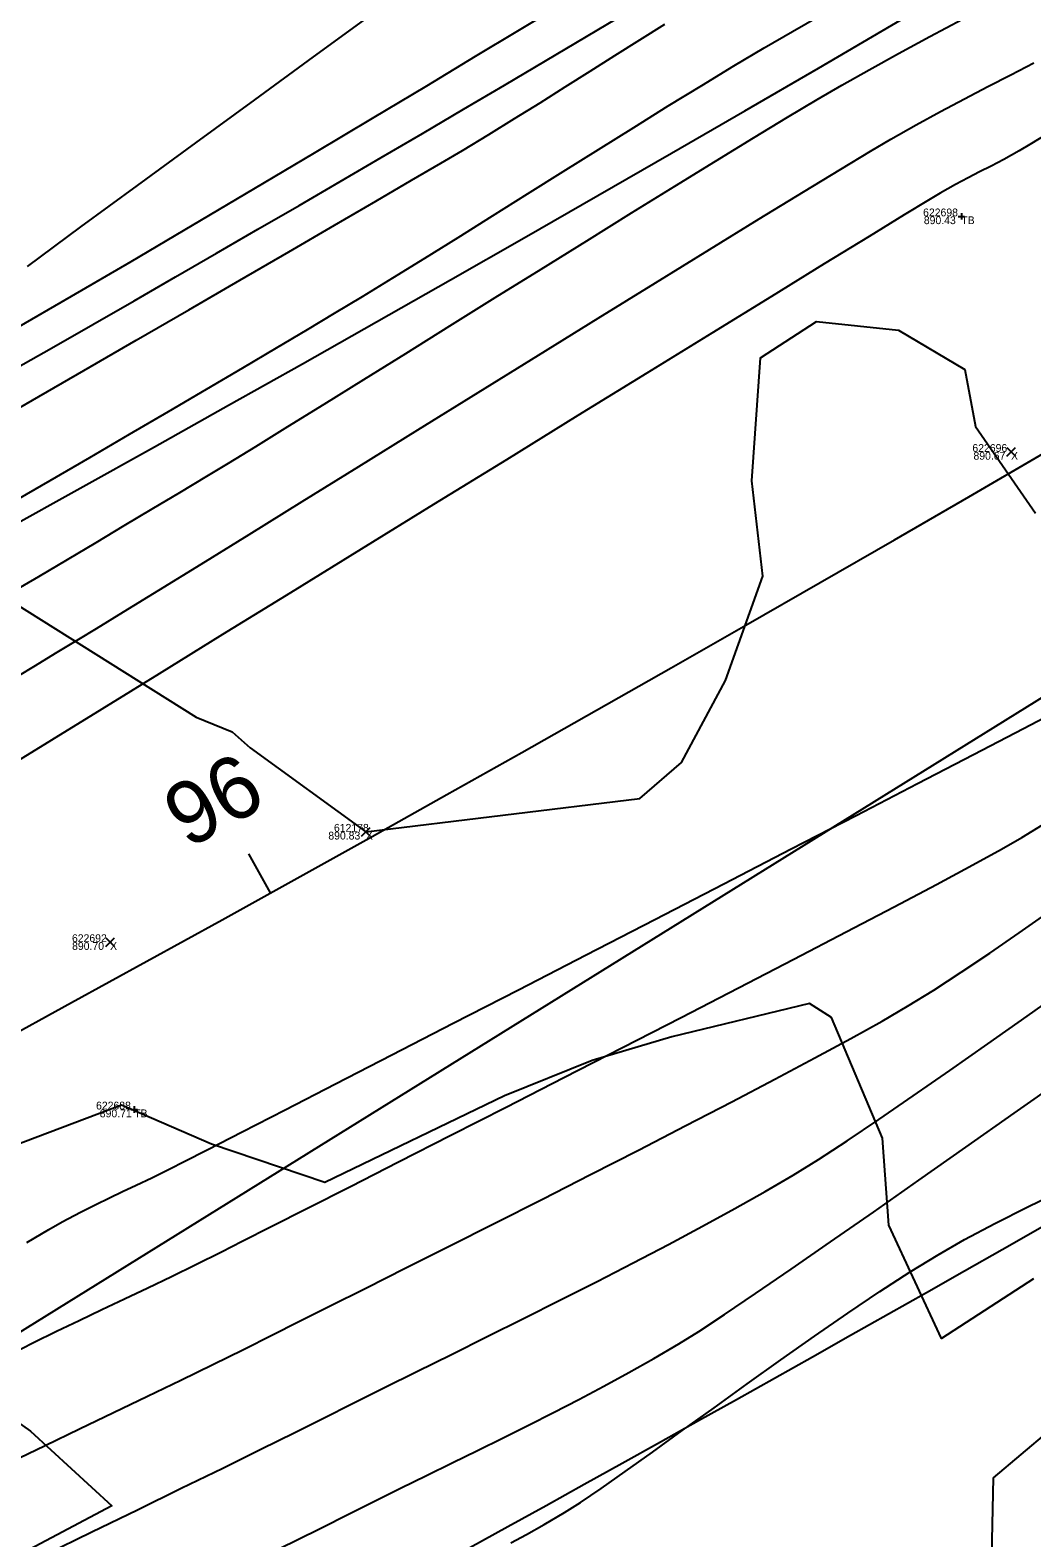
# Model space of a CAD drawing. Extents: x 1957117 to 1971063, y 701601 to 715861.
# Drawn here: x 1967013.6 to 1967058.5, y 709704.8 to 709772.4 of the extents above; entities that cross this region are included whole.
import ezdxf

# ---------------------------------------------------------------- set-up
doc = ezdxf.new("R2010")
doc.units = 0
for name, color, linetype in [('AP_X_Lights', 7, 'Continuous'), ('DT_X_Contour_Major', 7, 'Continuous'), ('DT_X_Contour_Minor', 7, 'Continuous'), ('GE_X_CL_20', 7, 'Continuous'), ('PV_P_Drive', 7, 'Continuous'), ('PV_P_Shoulder', 7, 'Continuous'), ('RS_Raster1', 7, 'Continuous'), ('RW_X_Esmt_RR', 7, 'Continuous'), ('RW_X_Fee_RW', 7, 'Continuous'), ('SC_Scratch1', 7, 'Continuous'), ('SC_Shading5', 7, 'Continuous'), ('VG_X_Tree_Line_Rt', 7, 'Continuous')]:
    doc.layers.add(name, color=color, linetype=linetype)

msp = doc.modelspace()

# ---------------------------------------------------------------- linework, layer by layer
at = {"layer": 'AP_X_Lights'}
for p, q in [((1967057.406, 709753.279), (1967057.794, 709753.669)), ((1967057.406, 709753.669), (1967057.794, 709753.279)), ((1967028.486, 709736.253), (1967028.874, 709736.643)), ((1967028.486, 709736.643), (1967028.874, 709736.253)), ((1967017.026, 709731.305), (1967017.414, 709731.695)), ((1967017.026, 709731.695), (1967017.414, 709731.305))]:
    msp.add_line(p, q, dxfattribs=at)
at = {"layer": 'DT_X_Contour_Major'}
for points in [[(1967012.965, 709758.988), (1967015.493, 709760.451), (1967018.161, 709762.012), (1967020.908, 709763.63), (1967023.669, 709765.266), (1967026.383, 709766.88), (1967028.985, 709768.435), (1967031.413, 709769.89), (1967033.604, 709771.206), (1967035.495, 709772.344), (1967037.022, 709773.264)], [(1967012.965, 709758.988), (1967015.493, 709760.451), (1967018.161, 709762.012), (1967020.908, 709763.63), (1967023.669, 709765.266), (1967026.383, 709766.88), (1967028.985, 709768.435), (1967031.413, 709769.89), (1967033.604, 709771.206), (1967035.495, 709772.344), (1967037.022, 709773.264)], [(1967028.896, 709773.056), (1967026.323, 709771.179), (1967023.689, 709769.258), (1967021.043, 709767.326), (1967018.431, 709765.414), (1967015.9, 709763.555), (1967013.498, 709761.78)], [(1967028.896, 709773.056), (1967026.323, 709771.179), (1967023.689, 709769.258), (1967021.043, 709767.326), (1967018.431, 709765.414), (1967015.9, 709763.555), (1967013.498, 709761.78)], [(1967059.358, 709767.808), (1967058.442, 709767.254), (1967057.963, 709766.97), (1967057.272, 709766.582), (1967056.702, 709766.28), (1967056.193, 709766.021), (1967055.685, 709765.762), (1967055.115, 709765.46), (1967054.424, 709765.073), (1967053.894, 709764.755), (1967052.81, 709764.094), (1967051.235, 709763.129), (1967049.231, 709761.899), (1967046.862, 709760.441), (1967044.189, 709758.796), (1967041.276, 709757.002), (1967038.185, 709755.098), (1967034.98, 709753.122), (1967031.722, 709751.114), (1967028.475, 709749.112), (1967025.302, 709747.155), (1967022.265, 709745.281), (1967019.427, 709743.53), (1967016.85, 709741.94), (1967014.599, 709740.551), (1967012.734, 709739.4)], [(1967059.358, 709767.808), (1967058.442, 709767.254), (1967057.963, 709766.97), (1967057.272, 709766.582), (1967056.702, 709766.28), (1967056.193, 709766.021), (1967055.685, 709765.762), (1967055.115, 709765.46), (1967054.424, 709765.073), (1967053.894, 709764.755), (1967052.81, 709764.094), (1967051.235, 709763.129), (1967049.231, 709761.899), (1967046.862, 709760.441), (1967044.189, 709758.796), (1967041.276, 709757.002), (1967038.185, 709755.098), (1967034.98, 709753.122), (1967031.722, 709751.114), (1967028.475, 709749.112), (1967025.302, 709747.155), (1967022.265, 709745.281), (1967019.427, 709743.53), (1967016.85, 709741.94), (1967014.599, 709740.551), (1967012.734, 709739.4)], [(1967013.482, 709718.034), (1967014.479, 709718.62), (1967015.072, 709718.957), (1967015.893, 709719.392), (1967016.582, 709719.741), (1967017.193, 709720.037), (1967017.779, 709720.313), (1967018.394, 709720.601), (1967019.091, 709720.936), (1967019.924, 709721.349), (1967020.514, 709721.65), (1967021.605, 709722.208), (1967023.139, 709722.996), (1967025.062, 709723.983), (1967027.317, 709725.143), (1967029.85, 709726.445), (1967032.604, 709727.863), (1967035.524, 709729.367), (1967038.554, 709730.929), (1967041.638, 709732.519), (1967044.721, 709734.111), (1967047.746, 709735.675), (1967050.659, 709737.182), (1967053.403, 709738.604), (1967055.922, 709739.913), (1967058.162, 709741.08), (1967060.066, 709742.076)], [(1967013.482, 709718.034), (1967014.479, 709718.62), (1967015.072, 709718.957), (1967015.893, 709719.392), (1967016.582, 709719.741), (1967017.193, 709720.037), (1967017.779, 709720.313), (1967018.394, 709720.601), (1967019.091, 709720.936), (1967019.924, 709721.349), (1967020.514, 709721.65), (1967021.605, 709722.208), (1967023.139, 709722.996), (1967025.062, 709723.983), (1967027.317, 709725.143), (1967029.85, 709726.445), (1967032.604, 709727.863), (1967035.524, 709729.367), (1967038.554, 709730.929), (1967041.638, 709732.519), (1967044.721, 709734.111), (1967047.746, 709735.675), (1967050.659, 709737.182), (1967053.403, 709738.604), (1967055.922, 709739.913), (1967058.162, 709741.08), (1967060.066, 709742.076)], [(1967035.181, 709704.575), (1967035.883, 709704.946), (1967036.671, 709705.387), (1967037.589, 709705.927), (1967038.31, 709706.386), (1967039.225, 709707.008), (1967040.308, 709707.769), (1967041.531, 709708.642), (1967042.867, 709709.604), (1967044.288, 709710.63), (1967045.767, 709711.693), (1967047.276, 709712.77), (1967048.789, 709713.836), (1967050.278, 709714.865), (1967051.716, 709715.833), (1967053.075, 709716.714), (1967054.327, 709717.485), (1967055.52, 709718.162), (1967056.871, 709718.879), (1967058.355, 709719.629), (1967059.947, 709720.408)], [(1967035.181, 709704.575), (1967035.883, 709704.946), (1967036.671, 709705.387), (1967037.589, 709705.927), (1967038.31, 709706.386), (1967039.225, 709707.008), (1967040.308, 709707.769), (1967041.531, 709708.642), (1967042.867, 709709.604), (1967044.288, 709710.63), (1967045.767, 709711.693), (1967047.276, 709712.77), (1967048.789, 709713.836), (1967050.278, 709714.865), (1967051.716, 709715.833), (1967053.075, 709716.714), (1967054.327, 709717.485), (1967055.52, 709718.162), (1967056.871, 709718.879), (1967058.355, 709719.629), (1967059.947, 709720.408)]]:
    msp.add_lwpolyline(points, dxfattribs=at)
at = {"layer": 'DT_X_Contour_Minor'}
for points in [[(1967012.743, 709747.139), (1967014.03, 709747.89), (1967015.314, 709748.648), (1967016.591, 709749.409), (1967017.856, 709750.167), (1967019.107, 709750.918), (1967020.34, 709751.657), (1967021.55, 709752.381), (1967022.529, 709752.971), (1967023.754, 709753.72), (1967025.193, 709754.607), (1967026.814, 709755.612), (1967028.586, 709756.713), (1967030.476, 709757.89), (1967032.454, 709759.122), (1967034.486, 709760.388), (1967036.541, 709761.668), (1967038.589, 709762.941), (1967040.595, 709764.186), (1967042.53, 709765.382), (1967044.361, 709766.509), (1967046.056, 709767.546), (1967047.584, 709768.472), (1967048.912, 709769.266), (1967050.009, 709769.908), (1967051.239, 709770.604), (1967052.561, 709771.332), (1967053.959, 709772.087), (1967055.418, 709772.864)], [(1967012.743, 709747.139), (1967014.03, 709747.89), (1967015.314, 709748.648), (1967016.591, 709749.409), (1967017.856, 709750.167), (1967019.107, 709750.918), (1967020.34, 709751.657), (1967021.55, 709752.381), (1967022.529, 709752.971), (1967023.754, 709753.72), (1967025.193, 709754.607), (1967026.814, 709755.612), (1967028.586, 709756.713), (1967030.476, 709757.89), (1967032.454, 709759.122), (1967034.486, 709760.388), (1967036.541, 709761.668), (1967038.589, 709762.941), (1967040.595, 709764.186), (1967042.53, 709765.382), (1967044.361, 709766.509), (1967046.056, 709767.546), (1967047.584, 709768.472), (1967048.912, 709769.266), (1967050.009, 709769.908), (1967051.239, 709770.604), (1967052.561, 709771.332), (1967053.959, 709772.087), (1967055.418, 709772.864)], [(1967012.804, 709751.193), (1967014.541, 709752.197), (1967016.312, 709753.226), (1967018.088, 709754.263), (1967019.842, 709755.29), (1967021.544, 709756.291), (1967023.167, 709757.248), (1967024.683, 709758.144), (1967026.063, 709758.962), (1967027.279, 709759.686), (1967028.536, 709760.443), (1967029.888, 709761.27), (1967031.32, 709762.155), (1967032.814, 709763.086), (1967034.357, 709764.052), (1967035.931, 709765.04), (1967037.522, 709766.039), (1967039.114, 709767.036), (1967040.69, 709768.02), (1967042.237, 709768.979), (1967043.736, 709769.901), (1967045.174, 709770.774), (1967046.535, 709771.586), (1967047.802, 709772.325), (1967048.998, 709773.001)], [(1967012.804, 709751.193), (1967014.541, 709752.197), (1967016.312, 709753.226), (1967018.088, 709754.263), (1967019.842, 709755.29), (1967021.544, 709756.291), (1967023.167, 709757.248), (1967024.683, 709758.144), (1967026.063, 709758.962), (1967027.279, 709759.686), (1967028.536, 709760.443), (1967029.888, 709761.27), (1967031.32, 709762.155), (1967032.814, 709763.086), (1967034.357, 709764.052), (1967035.931, 709765.04), (1967037.522, 709766.039), (1967039.114, 709767.036), (1967040.69, 709768.02), (1967042.237, 709768.979), (1967043.736, 709769.901), (1967045.174, 709770.774), (1967046.535, 709771.586), (1967047.802, 709772.325), (1967048.998, 709773.001)], [(1967011.527, 709754.52), (1967013.739, 709755.792), (1967016.044, 709757.122), (1967018.395, 709758.48), (1967020.743, 709759.839), (1967023.04, 709761.17), (1967025.235, 709762.445), (1967027.282, 709763.636), (1967029.132, 709764.714), (1967030.735, 709765.651), (1967032.043, 709766.42), (1967033.008, 709766.991), (1967034.193, 709767.705), (1967035.352, 709768.417), (1967036.491, 709769.127), (1967037.614, 709769.835), (1967038.73, 709770.541), (1967039.844, 709771.245), (1967040.961, 709771.947), (1967042.089, 709772.648)], [(1967011.527, 709754.52), (1967013.739, 709755.792), (1967016.044, 709757.122), (1967018.395, 709758.48), (1967020.743, 709759.839), (1967023.04, 709761.17), (1967025.235, 709762.445), (1967027.282, 709763.636), (1967029.132, 709764.714), (1967030.735, 709765.651), (1967032.043, 709766.42), (1967033.008, 709766.991), (1967034.193, 709767.705), (1967035.352, 709768.417), (1967036.491, 709769.127), (1967037.614, 709769.835), (1967038.73, 709770.541), (1967039.844, 709771.245), (1967040.961, 709771.947), (1967042.089, 709772.648)], [(1967013.091, 709743.421), (1967013.881, 709743.904), (1967014.777, 709744.449), (1967015.821, 709745.075), (1967016.614, 709745.555), (1967017.825, 709746.298), (1967019.404, 709747.27), (1967021.298, 709748.441), (1967023.457, 709749.778), (1967025.829, 709751.247), (1967028.363, 709752.818), (1967031.007, 709754.457), (1967033.71, 709756.132), (1967036.421, 709757.81), (1967039.088, 709759.461), (1967041.66, 709761.05), (1967044.085, 709762.545), (1967046.313, 709763.915), (1967048.291, 709765.127), (1967049.968, 709766.149), (1967051.294, 709766.947), (1967052.217, 709767.49), (1967053.347, 709768.13), (1967054.441, 709768.73), (1967055.507, 709769.299), (1967056.553, 709769.846), (1967057.587, 709770.38), (1967058.616, 709770.909)], [(1967013.091, 709743.421), (1967013.881, 709743.904), (1967014.777, 709744.449), (1967015.821, 709745.075), (1967016.614, 709745.555), (1967017.825, 709746.298), (1967019.404, 709747.27), (1967021.298, 709748.441), (1967023.457, 709749.778), (1967025.829, 709751.247), (1967028.363, 709752.818), (1967031.007, 709754.457), (1967033.71, 709756.132), (1967036.421, 709757.81), (1967039.088, 709759.461), (1967041.66, 709761.05), (1967044.085, 709762.545), (1967046.313, 709763.915), (1967048.291, 709765.127), (1967049.968, 709766.149), (1967051.294, 709766.947), (1967052.217, 709767.49), (1967053.347, 709768.13), (1967054.441, 709768.73), (1967055.507, 709769.299), (1967056.553, 709769.846), (1967057.587, 709770.38), (1967058.616, 709770.909)], [(1967012.74, 709713.02), (1967013.792, 709713.548), (1967014.822, 709714.053), (1967015.838, 709714.542), (1967016.851, 709715.024), (1967017.87, 709715.508), (1967018.906, 709716), (1967019.968, 709716.511), (1967021.067, 709717.049), (1967022.212, 709717.62), (1967023.134, 709718.087), (1967024.435, 709718.746), (1967026.069, 709719.574), (1967027.988, 709720.549), (1967030.143, 709721.645), (1967032.488, 709722.839), (1967034.975, 709724.107), (1967037.556, 709725.427), (1967040.184, 709726.773), (1967042.811, 709728.123), (1967045.389, 709729.452), (1967047.871, 709730.737), (1967050.21, 709731.954), (1967052.357, 709733.079), (1967054.266, 709734.089), (1967055.888, 709734.96), (1967057.176, 709735.668), (1967058.083, 709736.19), (1967059.197, 709736.878)], [(1967012.74, 709713.02), (1967013.792, 709713.548), (1967014.822, 709714.053), (1967015.838, 709714.542), (1967016.851, 709715.024), (1967017.87, 709715.508), (1967018.906, 709716), (1967019.968, 709716.511), (1967021.067, 709717.049), (1967022.212, 709717.62), (1967023.134, 709718.087), (1967024.435, 709718.746), (1967026.069, 709719.574), (1967027.988, 709720.549), (1967030.143, 709721.645), (1967032.488, 709722.839), (1967034.975, 709724.107), (1967037.556, 709725.427), (1967040.184, 709726.773), (1967042.811, 709728.123), (1967045.389, 709729.452), (1967047.871, 709730.737), (1967050.21, 709731.954), (1967052.357, 709733.079), (1967054.266, 709734.089), (1967055.888, 709734.96), (1967057.176, 709735.668), (1967058.083, 709736.19), (1967059.197, 709736.878)], [(1967012.781, 709708.199), (1967014.303, 709708.937), (1967015.842, 709709.678), (1967017.38, 709710.417), (1967018.901, 709711.148), (1967020.39, 709711.867), (1967021.831, 709712.568), (1967023.206, 709713.244), (1967024.5, 709713.891), (1967025.652, 709714.472), (1967027.056, 709715.177), (1967028.676, 709715.99), (1967030.476, 709716.894), (1967032.42, 709717.872), (1967034.471, 709718.907), (1967036.594, 709719.981), (1967038.752, 709721.078), (1967040.91, 709722.18), (1967043.031, 709723.272), (1967045.079, 709724.334), (1967047.017, 709725.351), (1967048.811, 709726.306), (1967050.423, 709727.181), (1967051.818, 709727.96), (1967052.959, 709728.624), (1967054.137, 709729.352), (1967055.37, 709730.149), (1967056.649, 709731.006), (1967057.966, 709731.91), (1967059.309, 709732.851)], [(1967012.781, 709708.199), (1967014.303, 709708.937), (1967015.842, 709709.678), (1967017.38, 709710.417), (1967018.901, 709711.148), (1967020.39, 709711.867), (1967021.831, 709712.568), (1967023.206, 709713.244), (1967024.5, 709713.891), (1967025.652, 709714.472), (1967027.056, 709715.177), (1967028.676, 709715.99), (1967030.476, 709716.894), (1967032.42, 709717.872), (1967034.471, 709718.907), (1967036.594, 709719.981), (1967038.752, 709721.078), (1967040.91, 709722.18), (1967043.031, 709723.272), (1967045.079, 709724.334), (1967047.017, 709725.351), (1967048.811, 709726.306), (1967050.423, 709727.181), (1967051.818, 709727.96), (1967052.959, 709728.624), (1967054.137, 709729.352), (1967055.37, 709730.149), (1967056.649, 709731.006), (1967057.966, 709731.91), (1967059.309, 709732.851)], [(1967014.328, 709704.051), (1967016.4, 709705.06), (1967018.442, 709706.055), (1967020.413, 709707.016), (1967022.273, 709707.926), (1967023.982, 709708.766), (1967025.5, 709709.517), (1967026.788, 709710.162), (1967028.086, 709710.815), (1967029.486, 709711.513), (1967030.971, 709712.25), (1967032.523, 709713.019), (1967034.123, 709713.815), (1967035.756, 709714.629), (1967037.402, 709715.457), (1967039.044, 709716.291), (1967040.666, 709717.125), (1967042.248, 709717.952), (1967043.774, 709718.765), (1967045.226, 709719.558), (1967046.585, 709720.325), (1967047.836, 709721.059), (1967048.964, 709721.759), (1967050.252, 709722.595), (1967051.678, 709723.549), (1967053.219, 709724.603), (1967054.855, 709725.738), (1967056.564, 709726.935), (1967058.323, 709728.178), (1967060.111, 709729.446)], [(1967014.328, 709704.051), (1967016.4, 709705.06), (1967018.442, 709706.055), (1967020.413, 709707.016), (1967022.273, 709707.926), (1967023.982, 709708.766), (1967025.5, 709709.517), (1967026.788, 709710.162), (1967028.086, 709710.815), (1967029.486, 709711.513), (1967030.971, 709712.25), (1967032.523, 709713.019), (1967034.123, 709713.815), (1967035.756, 709714.629), (1967037.402, 709715.457), (1967039.044, 709716.291), (1967040.666, 709717.125), (1967042.248, 709717.952), (1967043.774, 709718.765), (1967045.226, 709719.558), (1967046.585, 709720.325), (1967047.836, 709721.059), (1967048.964, 709721.759), (1967050.252, 709722.595), (1967051.678, 709723.549), (1967053.219, 709724.603), (1967054.855, 709725.738), (1967056.564, 709726.935), (1967058.323, 709728.178), (1967060.111, 709729.446)], [(1967024.781, 709704.297), (1967026.578, 709705.187), (1967028.03, 709705.909), (1967029.075, 709706.433), (1967030.238, 709707.016), (1967031.394, 709707.588), (1967032.545, 709708.153), (1967033.69, 709708.714), (1967034.831, 709709.275), (1967035.966, 709709.84), (1967037.098, 709710.411), (1967038.227, 709710.993), (1967039.352, 709711.588), (1967040.474, 709712.201), (1967041.594, 709712.835), (1967042.712, 709713.493), (1967043.601, 709714.049), (1967044.755, 709714.808), (1967046.146, 709715.745), (1967047.743, 709716.839), (1967049.514, 709718.065), (1967051.431, 709719.401), (1967053.462, 709720.823), (1967055.577, 709722.308), (1967057.745, 709723.833), (1967059.936, 709725.376)], [(1967024.781, 709704.297), (1967026.578, 709705.187), (1967028.03, 709705.909), (1967029.075, 709706.433), (1967030.238, 709707.016), (1967031.394, 709707.588), (1967032.545, 709708.153), (1967033.69, 709708.714), (1967034.831, 709709.275), (1967035.966, 709709.84), (1967037.098, 709710.411), (1967038.227, 709710.993), (1967039.352, 709711.588), (1967040.474, 709712.201), (1967041.594, 709712.835), (1967042.712, 709713.493), (1967043.601, 709714.049), (1967044.755, 709714.808), (1967046.146, 709715.745), (1967047.743, 709716.839), (1967049.514, 709718.065), (1967051.431, 709719.401), (1967053.462, 709720.823), (1967055.577, 709722.308), (1967057.745, 709723.833), (1967059.936, 709725.376)]]:
    msp.add_lwpolyline(points, dxfattribs=at)
at = {"layer": 'GE_X_CL_20'}
msp.add_line((1967024.414, 709733.709), (1967023.443, 709735.457), dxfattribs=at)
msp.add_arc((1966097.625, 711403.626), 1909.859, 292.487031, 307.269944, dxfattribs=at)
at = {"layer": 'PV_P_Drive'}
for p, q in [((1967055.227, 709764.033), (1967055.519, 709764.033)), ((1967055.373, 709764.179), (1967055.373, 709763.887)), ((1967055.373, 709764.033), (1967055.373, 709764.033)), ((1967018.154, 709723.997), (1967018.446, 709723.997)), ((1967018.3, 709724.143), (1967018.3, 709723.851)), ((1967018.3, 709723.997), (1967018.3, 709723.997))]:
    msp.add_line(p, q, dxfattribs=at)
at = {"layer": 'RW_X_Esmt_RR'}
for centre, radius, start, end in [((1966217.488, 711154.824), 1608.144, 291.792397, 311.285621), ((1966097.625, 711403.626), 1889.859, 292.487031, 307.269944), ((1966097.625, 711403.626), 1939.859, 292.487031, 307.269944)]:
    msp.add_arc(centre, radius, start, end, dxfattribs=at)
at = {"layer": 'RW_X_Fee_RW'}
msp.add_lwpolyline([(1963881.046, 707276.431), (1964172.578, 707701.964), (1964668.324, 708419.582), (1964735.207, 708501.875), (1964966.496, 708718.802), (1965107.468, 708816.338), (1965585.552, 709094.216), (1966091.861, 709326.705), (1966247.281, 709386.816), (1966633.174, 709551.737), (1966943.202, 709670.565), (1967172.032, 709812.662), (1967935.697, 710373.174), (1968346.714, 710683.963), (1968484.345, 710796.182), (1968743.632, 711067.038), (1968903.937, 711275.819), (1969041.222, 711501.316), (1969638.166, 712572.015), (1970019.077, 713196.718)], dxfattribs=at)
at = {"layer": 'SC_Shading5'}
for points in [[(1963589.678, 706586.994), (1963626.625, 706689.548), (1963651.76, 706746.832), (1963668.09, 706778.596), (1963682.768, 706805.402), (1963734.424, 706911.594), (1963826.849, 707116.717), (1963877.258, 707215.645), (1963964.981, 707354.472), (1964070.526, 707509.355), (1964132.574, 707601.994), (1964163.9, 707642.169), (1964191.2, 707685.167), (1964278.98, 707807.131), (1964326.11, 707874.364), (1964396.427, 707968.962), (1964508.519, 708133.679), (1964655.588, 708336.552), (1964745.319, 708429.172), (1964840.327, 708522.317), (1964988.178, 708660.245), (1965089.796, 708739.041), (1965251.743, 708835.216), (1965415.807, 708922.048), (1965866.2, 709149.38), (1966173.543, 709294.131), (1966283.627, 709338.196), (1966534.003, 709419.214), (1966689.084, 709471.266), (1967008.468, 709641.817), (1967166.677, 709750.124), (1967422.113, 709931.083), (1967818.707, 710198.831), (1968187.021, 710459.852), (1968360.589, 710592.493), (1968496.543, 710707.847), (1968606.427, 710809.378), (1968733.391, 710937.091), (1968807.28, 711025.4), (1968843.008, 711077.094), (1968863.233, 711106.099), (1968909.747, 711171.311), (1968974.133, 711279.559), (1969130.932, 711546.915), (1969247.433, 711744.686), (1969402.714, 712016.424), (1969505.287, 712191.789), (1969666.311, 712460.805), (1969771.586, 712639.896), (1969880.058, 712820.917), (1969964.994, 712955.706), (1969990.005, 713000.084), (1970030.065, 713068.479)], [(1963609.915, 706579.703), (1963646.615, 706681.572), (1963671.193, 706737.585), (1963687.092, 706768.511), (1963701.884, 706795.526), (1963753.906, 706902.469), (1963846.249, 707107.41), (1963895.973, 707204.994), (1963982.966, 707342.667), (1964088.35, 707497.312), (1964150.015, 707589.379), (1964181.502, 707629.761), (1964209.024, 707673.109), (1964296.517, 707794.674), (1964343.552, 707861.772), (1964413.958, 707956.489), (1964526.123, 708121.313), (1964672.104, 708322.686), (1964760.576, 708414.006), (1964855.195, 708506.77), (1965002.134, 708643.847), (1965101.925, 708721.226), (1965262.272, 708816.451), (1965425.685, 708902.939), (1965875.63, 709130.044), (1966182.13, 709274.398), (1966290.944, 709317.954), (1966540.737, 709398.785), (1966697.632, 709451.445), (1967019.644, 709623.399), (1967178.971, 709732.471), (1967434.35, 709913.39), (1967830.945, 710181.14), (1968199.774, 710442.525), (1968374.086, 710575.735), (1968510.806, 710691.739), (1968621.36, 710793.889), (1968749.296, 710922.58), (1968824.413, 711012.355), (1968860.678, 711064.827), (1968880.812, 711093.701), (1968927.778, 711159.547), (1968992.655, 711268.62), (1969149.476, 711536.015), (1969266.039, 711733.891), (1969421.336, 712005.657), (1969523.8, 712180.835), (1969684.812, 712449.831), (1969790.084, 712628.917), (1969898.385, 712809.653), (1969983.474, 712944.685), (1970008.657, 712989.367), (1970048.626, 713057.607)]]:
    msp.add_spline(points, degree=3, dxfattribs=at)
at = {"layer": 'VG_X_Tree_Line_Rt'}
for points in [[(1967055.641, 709688.25), (1967053.482, 709692.965), (1967056.701, 709701.897), (1967056.814, 709707.48), (1967060.539, 709710.627), (1967066.341, 709712.346), (1967073.502, 709714.281), (1967075.087, 709719.941), (1967077.459, 709724.413), (1967078.724, 709724.588), (1967085.403, 709727.644), (1967086.089, 709732.386), (1967084.388, 709735.932), (1967081.842, 709738.677), (1967076.73, 709742.185), (1967070.963, 709745.99), (1967070.466, 709747.302), (1967068.009, 709752.334), (1967068.015, 709755.61), (1967069.926, 709759.653), (1967071.649, 709763.504), (1967071.78, 709767.163), (1967072.955, 709772.271), (1967079.672, 709774.861)], [(1967010.904, 709747.969), (1967021.08, 709741.576), (1967021.08, 709741.576), (1967022.685, 709740.93), (1967023.498, 709740.208), (1967028.68, 709736.448), (1967040.959, 709737.936), (1967042.824, 709739.555), (1967044.806, 709743.229), (1967046.471, 709747.901), (1967045.983, 709752.183), (1967046.371, 709757.685), (1967048.876, 709759.315), (1967052.553, 709758.928), (1967055.534, 709757.168), (1967056, 709754.611)], [(1967056, 709754.611), (1967058.7, 709750.721)], [(1967058.605, 709716.402), (1967054.481, 709713.731), (1967052.12, 709718.812), (1967051.844, 709722.704), (1967049.551, 709728.119), (1967048.56, 709728.751), (1967042.391, 709727.259), (1967038.82, 709726.189), (1967034.892, 709724.603), (1967026.849, 709720.725), (1967021.771, 709722.443), (1967017.729, 709724.186), (1967012.877, 709722.358), (1967008.531, 709722.022), (1967006.887, 709720.257), (1967007.352, 709716.044), (1967009.046, 709712.815), (1967013.657, 709709.584), (1967017.304, 709706.237), (1967008.18, 709701.409)]]:
    msp.add_lwpolyline(points, dxfattribs=at)

# ---------------------------------------------------------------- texts
at = {"layer": 'GE_X_CL_20'}
msp.add_text('96', height=2.8, rotation=29.02987, dxfattribs=at).set_placement((1967020.694, 709735.647))
at = {"layer": 'PV_P_Shoulder'}
for s, p in [('890.43', (1967053.692, 709763.683)), ('890.67', (1967055.916, 709753.124)), ('890.83', (1967027.002, 709736.098)), ('890.70', (1967015.517, 709731.15)), ('890.71', (1967016.759, 709723.647))]:
    msp.add_text(s, height=0.35, dxfattribs=at).set_placement(p)
at = {"layer": 'RS_Raster1'}
for s, p in [('622698', (1967053.659, 709764.033)), ('622696', (1967055.867, 709753.474)), ('612178', (1967027.253, 709736.448)), ('622692', (1967015.511, 709731.5)), ('622688', (1967016.591, 709723.997))]:
    msp.add_text(s, height=0.35, dxfattribs=at).set_placement(p)
at = {"layer": 'SC_Scratch1'}
for s, p in [('TB', (1967055.373, 709763.683)), ('X', (1967057.6, 709753.124)), ('X', (1967028.68, 709736.098)), ('X', (1967017.22, 709731.15)), ('TB', (1967018.3, 709723.647))]:
    msp.add_text(s, height=0.35, dxfattribs=at).set_placement(p)

doc.saveas('drawing.dxf')
